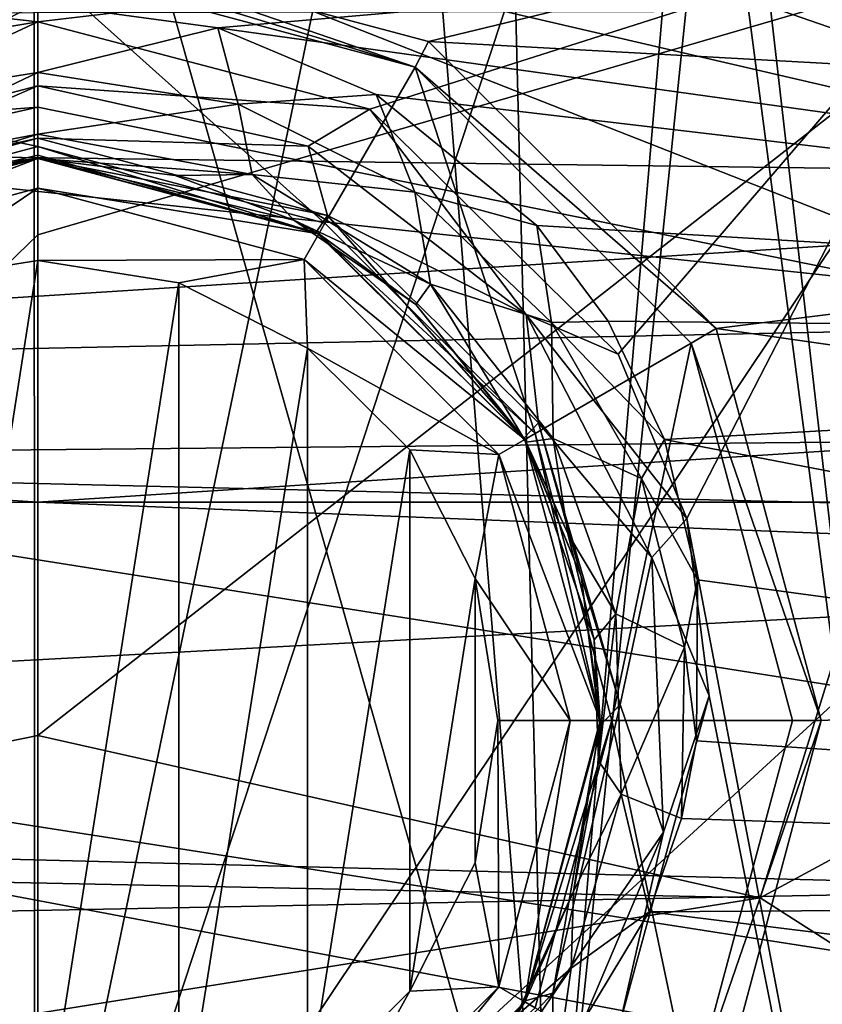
# Model space of a CAD drawing. Extents: x -252 to 252, y -10 to 987.
# Tile 571 of 656: x -110.04 to -108.08, y 919.81 to 922.21. Entities that reach past the tile are written whole.
import ezdxf

# ---------------------------------------------------------------- set-up
doc = ezdxf.new("R2010")
doc.units = 0
doc.header["$LTSCALE"] = 65.185185
for name, color, linetype in [('1760', 7, 'CONTINUOUS'), ('1763', 7, 'CONTINUOUS'), ('1764', 7, 'CONTINUOUS'), ('1781', 7, 'CONTINUOUS'), ('1782', 7, 'CONTINUOUS'), ('2641', 7, 'CONTINUOUS'), ('2642', 7, 'CONTINUOUS'), ('2645', 7, 'CONTINUOUS'), ('2646', 7, 'CONTINUOUS'), ('31', 7, 'CONTINUOUS'), ('32', 7, 'CONTINUOUS'), ('34', 7, 'CONTINUOUS'), ('3719', 7, 'CONTINUOUS'), ('3724', 7, 'CONTINUOUS'), ('3735', 7, 'CONTINUOUS'), ('3736', 7, 'CONTINUOUS'), ('3743', 7, 'CONTINUOUS'), ('3744', 7, 'CONTINUOUS'), ('3749', 7, 'CONTINUOUS'), ('3750', 7, 'CONTINUOUS'), ('3753', 7, 'CONTINUOUS'), ('3754', 7, 'CONTINUOUS'), ('3755', 7, 'CONTINUOUS'), ('3756', 7, 'CONTINUOUS'), ('38', 7, 'CONTINUOUS'), ('39', 7, 'CONTINUOUS'), ('3930', 7, 'CONTINUOUS'), ('40', 7, 'CONTINUOUS'), ('43', 7, 'CONTINUOUS'), ('430', 7, 'CONTINUOUS'), ('44', 7, 'CONTINUOUS'), ('446', 7, 'CONTINUOUS'), ('447', 7, 'CONTINUOUS'), ('449', 7, 'CONTINUOUS'), ('47', 7, 'CONTINUOUS'), ('48', 7, 'CONTINUOUS'), ('53', 7, 'CONTINUOUS')]:
    doc.layers.add(name, color=color, linetype=linetype)

msp = doc.modelspace()

# ---------------------------------------------------------------- linework, layer by layer
at = {"layer": '1760', "color": 7, "linetype": 'CONTINUOUS'}
for points in [[(-115.7176, 924.0518, -15.5), (-117.9903, 921.9935, -15.5), (-110, 923.1, -15.5), (-115.7176, 924.0518, -15.5)], [(-106.0291, 922.04, -15.5), (-104.0097, 923.851, -15.5), (-108.2314, 922.895, -15.5), (-106.0291, 922.04, -15.5)], [(-110, 923.1, -15.5), (-117.9903, 921.9935, -15.5), (-112.6208, 922.6473, -15.5), (-110, 923.1, -15.5)]]:
    msp.add_3dface(points, dxfattribs=at)
at = {"layer": '1763', "color": 7, "linetype": 'CONTINUOUS'}
for points in [[(-107.3669, 921.4648, -64.5), (-110, 922, -64.5), (-112.8964, 921.3508, -64.5), (-107.3669, 921.4648, -64.5)], [(-105.1649, 920.1292, -64.5), (-107.3669, 921.4648, -64.5), (-112.8964, 921.3508, -64.5), (-105.1649, 920.1292, -64.5)], [(-115.0627, 919.9379, -64.5), (-105.1649, 920.1292, -64.5), (-112.8964, 921.3508, -64.5), (-115.0627, 919.9379, -64.5)], [(-103.2697, 918.1594, -64.5), (-105.1649, 920.1292, -64.5), (-115.0627, 919.9379, -64.5), (-103.2697, 918.1594, -64.5)], [(-116.9199, 917.9082, -64.5), (-103.2697, 918.1594, -64.5), (-115.0627, 919.9379, -64.5), (-116.9199, 917.9082, -64.5)]]:
    msp.add_3dface(points, dxfattribs=at)
at = {"layer": '1764', "color": 7, "linetype": 'CONTINUOUS'}
msp.add_3dface([(-106.077, 921.9528, -15.6), (-108.2543, 922.7975, -15.6), (-107.4328, 922.5591, -30), (-106.077, 921.9528, -15.6)], dxfattribs=at)
at = {"layer": '1781', "color": 7, "linetype": 'CONTINUOUS'}
for points in [[(-110, 922.8663, -63.9995), (-112.949, 922.4159, -63.5), (-113.3707, 922.0852, -63.9995), (-110, 922.8663, -63.9995)], [(-110, 922.5, -64.366), (-110, 922.8663, -63.9995), (-113.3707, 922.0852, -63.9995), (-110, 922.5, -64.366)], [(-113.2139, 921.7542, -64.366), (-110, 922.5, -64.366), (-113.3707, 922.0852, -63.9995), (-113.2139, 921.7542, -64.366)], [(-110, 922, -64.5), (-110, 922.5, -64.366), (-113.2139, 921.7542, -64.366), (-110, 922, -64.5)], [(-112.8964, 921.3508, -64.5), (-110, 922, -64.5), (-113.2139, 921.7542, -64.366), (-112.8964, 921.3508, -64.5)]]:
    msp.add_3dface(points, dxfattribs=at)
at = {"layer": '1782', "color": 7, "linetype": 'CONTINUOUS'}
for points in [[(-107.3494, 922.5296, -63.5), (-110, 923, -63.5), (-106.6297, 922.0854, -63.9995), (-107.3494, 922.5296, -63.5)], [(-110, 923, -63.5), (-110, 922.8663, -63.9995), (-106.6297, 922.0854, -63.9995), (-110, 923, -63.5)], [(-110, 922.5, -64.366), (-106.7865, 921.7544, -64.366), (-110, 922.8663, -63.9995), (-110, 922.5, -64.366)], [(-110, 922.8663, -63.9995), (-106.7865, 921.7544, -64.366), (-106.6297, 922.0854, -63.9995), (-110, 922.8663, -63.9995)], [(-110, 922, -64.5), (-107.3669, 921.4648, -64.5), (-110, 922.5, -64.366), (-110, 922, -64.5)], [(-110, 922.5, -64.366), (-107.3669, 921.4648, -64.5), (-106.7865, 921.7544, -64.366), (-110, 922.5, -64.366)]]:
    msp.add_3dface(points, dxfattribs=at)
at = {"layer": '2641', "color": 7, "linetype": 'CONTINUOUS'}
for points in [[(-106.0291, 922.04, -15.5), (-108.2314, 922.895, -15.5), (-106.7011, 922.2981, -15.5293), (-106.0291, 922.04, -15.5)], [(-108.2543, 922.7975, -15.6), (-106.077, 921.9528, -15.6), (-106.7011, 922.2981, -15.5293), (-108.2543, 922.7975, -15.6)]]:
    msp.add_3dface(points, dxfattribs=at)
at = {"layer": '2642', "color": 7, "linetype": 'CONTINUOUS'}
for points in [[(-111.6058, 920.1359, -68.3), (-110, 920.4634, -68.3), (-108.2335, 920.0667, -68.3), (-111.6058, 920.1359, -68.3)], [(-112.9947, 919.3064, -68.3), (-111.6058, 920.1359, -68.3), (-108.2335, 920.0667, -68.3), (-112.9947, 919.3064, -68.3)], [(-106.8636, 919.1911, -68.3), (-112.9947, 919.3064, -68.3), (-108.2335, 920.0667, -68.3), (-106.8636, 919.1911, -68.3)]]:
    msp.add_3dface(points, dxfattribs=at)
at = {"layer": '2645', "color": 7, "linetype": 'CONTINUOUS'}
for points in [[(-110, 922.9109, -68.4), (-107.505, 922.4162, -68.4), (-110, 921.6882, -68.325), (-110, 922.9109, -68.4)], [(-107.505, 922.4162, -68.4), (-110, 920.4634, -68.3), (-110, 921.6882, -68.325), (-107.505, 922.4162, -68.4)], [(-108.2335, 920.0667, -68.3), (-110, 920.4634, -68.3), (-107.505, 922.4162, -68.4), (-108.2335, 920.0667, -68.3)], [(-108.2335, 920.0667, -68.3), (-107.505, 922.4162, -68.4), (-105.7359, 921.4163, -68.4), (-108.2335, 920.0667, -68.3)], [(-106.8636, 919.1911, -68.3), (-108.2335, 920.0667, -68.3), (-105.7359, 921.4163, -68.4), (-106.8636, 919.1911, -68.3)]]:
    msp.add_3dface(points, dxfattribs=at)
at = {"layer": '2646', "color": 7, "linetype": 'CONTINUOUS'}
for points in [[(-110, 922.9109, -68.4), (-111.6058, 920.1359, -68.3), (-112.253, 922.5088, -68.4), (-110, 922.9109, -68.4)], [(-111.6058, 920.1359, -68.3), (-110, 922.9109, -68.4), (-110, 921.6882, -68.325), (-111.6058, 920.1359, -68.3)], [(-110, 920.4634, -68.3), (-111.6058, 920.1359, -68.3), (-110, 921.6882, -68.325), (-110, 920.4634, -68.3)]]:
    msp.add_3dface(points, dxfattribs=at)
at = {"layer": '31', "color": 7, "linetype": 'CONTINUOUS'}
for points in [[(-110.0084, 918.7485, 16.2363), (-110.0091, 923.8404, 14.5623), (-114.31, 922.6879, 14.5959), (-110.0084, 918.7485, 16.2363)], [(-110.0084, 918.7485, 16.2363), (-108.3819, 923.6825, 14.5672), (-110.0091, 923.8404, 14.5623), (-110.0084, 918.7485, 16.2363)], [(-106.9714, 923.2807, 14.5793), (-108.3819, 923.6825, 14.5672), (-110.0084, 918.7485, 16.2363), (-106.9714, 923.2807, 14.5793)], [(-105.7053, 922.6965, 14.5956), (-106.9714, 923.2807, 14.5793), (-110.0084, 918.7485, 16.2363), (-105.7053, 922.6965, 14.5956)], [(-114.3079, 917.8904, 16.0751), (-110.0084, 918.7485, 16.2363), (-114.31, 922.6879, 14.5959), (-114.3079, 917.8904, 16.0751)], [(-105.7088, 917.8992, 16.0759), (-105.7053, 922.6965, 14.5956), (-110.0084, 918.7485, 16.2363), (-105.7088, 917.8992, 16.0759)]]:
    msp.add_3dface(points, dxfattribs=at)
at = {"layer": '32', "color": 7, "linetype": 'CONTINUOUS'}
msp.add_3dface([(-108.2008, 922.7816, 13.6846), (-106.8012, 922.2975, 13.5), (-106.1929, 922.0003, 13.7187), (-108.2008, 922.7816, 13.6846)], dxfattribs=at)
at = {"layer": '34', "color": 7, "linetype": 'CONTINUOUS'}
for points in [[(-112.3818, 922.4797, 13.8797), (-107.6435, 922.4873, 13.8797), (-110, 922.2091, 14.1035), (-112.3818, 922.4797, 13.8797)], [(-112.3818, 922.4797, 13.8797), (-110, 922.2091, 14.1035), (-110.5319, 922.1213, 14.1285), (-112.3818, 922.4797, 13.8797)], [(-110, 922.2091, 14.1035), (-107.6435, 922.4873, 13.8797), (-109.1878, 921.9952, 14.1648), (-110, 922.2091, 14.1035)], [(-109.1878, 921.9952, 14.1648), (-107.6435, 922.4873, 13.8797), (-108.5802, 921.3961, 14.3418), (-109.1878, 921.9952, 14.1648)], [(-108.5802, 921.3961, 14.3418), (-107.6435, 922.4873, 13.8797), (-108.4128, 920.9943, 14.4648), (-108.5802, 921.3961, 14.3418)], [(-107.6435, 922.4873, 13.8797), (-107.6332, 916.9121, 15.5503), (-108.4128, 920.9943, 14.4648), (-107.6435, 922.4873, 13.8797)], [(-108.4128, 920.9943, 14.4648), (-107.6332, 916.9121, 15.5503), (-108.3581, 920.5607, 14.6013), (-108.4128, 920.9943, 14.4648)], [(-108.3581, 920.5607, 14.6013), (-107.6332, 916.9121, 15.5503), (-108.576, 919.7618, 14.8631), (-108.3581, 920.5607, 14.6013)]]:
    msp.add_3dface(points, dxfattribs=at)
at = {"layer": '3719', "color": 7, "linetype": 'CONTINUOUS'}
for points in [[(-113.5903, 922.9461, 13.5), (-115.1485, 922.0555, 13.5), (-106.2014, 922.8477, 13.5), (-113.5903, 922.9461, 13.5)], [(-106.2014, 922.8477, 13.5), (-115.1485, 922.0555, 13.5), (-110, 922.4164, 13.5), (-106.2014, 922.8477, 13.5)], [(-106.2014, 922.8477, 13.5), (-110, 922.4164, 13.5), (-109.0444, 922.1611, 13.5), (-106.2014, 922.8477, 13.5)], [(-104.6588, 921.9193, 13.5), (-106.2014, 922.8477, 13.5), (-109.0444, 922.1611, 13.5), (-104.6588, 921.9193, 13.5)], [(-110, 922.4164, 13.5), (-115.1485, 922.0555, 13.5), (-110.9562, 922.1607, 13.5), (-110, 922.4164, 13.5)], [(-108.3411, 921.4593, 13.5), (-104.6588, 921.9193, 13.5), (-109.0444, 922.1611, 13.5), (-108.3411, 921.4593, 13.5)], [(-103.2578, 920.7307, 13.5), (-104.6588, 921.9193, 13.5), (-108.3411, 921.4593, 13.5), (-103.2578, 920.7307, 13.5)], [(-108.0836, 920.5004, 13.5), (-103.2578, 920.7307, 13.5), (-108.3411, 921.4593, 13.5), (-108.0836, 920.5004, 13.5)], [(-101.9778, 919.2845, 13.5), (-103.2578, 920.7307, 13.5), (-108.3407, 919.5413, 13.5), (-101.9778, 919.2845, 13.5)], [(-108.3407, 919.5413, 13.5), (-103.2578, 920.7307, 13.5), (-108.0836, 920.5004, 13.5), (-108.3407, 919.5413, 13.5)]]:
    msp.add_3dface(points, dxfattribs=at)
at = {"layer": '3724', "color": 7, "linetype": 'CONTINUOUS'}
for points in [[(-110, 922.2541, 9.8453), (-105.6752, 922.5323, 10.009), (-109.56, 922.1945, 9.8092), (-110, 922.2541, 9.8453)], [(-105.6752, 922.5323, 10.009), (-104.0781, 921.43, 9.3108), (-109.56, 922.1945, 9.8092), (-105.6752, 922.5323, 10.009)], [(-109.56, 922.1945, 9.8092), (-104.0781, 921.43, 9.3108), (-109.1725, 922.0314, 9.7083), (-109.56, 922.1945, 9.8092)], [(-109.1725, 922.0314, 9.7083), (-104.0781, 921.43, 9.3108), (-108.7794, 921.7112, 9.5018), (-109.1725, 922.0314, 9.7083)], [(-108.7794, 921.7112, 9.5018), (-104.0781, 921.43, 9.3108), (-108.6054, 921.4765, 9.343), (-108.7794, 921.7112, 9.5018)], [(-108.6054, 921.4765, 9.343), (-104.0781, 921.43, 9.3108), (-108.4676, 921.1876, 9.1385), (-108.6054, 921.4765, 9.343)], [(-104.0781, 921.43, 9.3108), (-102.6724, 920.0704, 8.243), (-108.4676, 921.1876, 9.1385), (-104.0781, 921.43, 9.3108)], [(-108.4676, 921.1876, 9.1385), (-102.6724, 920.0704, 8.243), (-108.3867, 920.8447, 8.8819), (-108.4676, 921.1876, 9.1385)], [(-108.3867, 920.8447, 8.8819), (-102.6724, 920.0704, 8.243), (-108.3891, 920.4502, 8.5673), (-108.3867, 920.8447, 8.8819)], [(-108.3891, 920.4502, 8.5673), (-102.6724, 920.0704, 8.243), (-108.4256, 920.2604, 8.4079), (-108.3891, 920.4502, 8.5673)], [(-108.4256, 920.2604, 8.4079), (-102.6724, 920.0704, 8.243), (-108.5046, 920.0321, 8.2089), (-108.4256, 920.2604, 8.4079)], [(-102.6724, 920.0704, 8.243), (-101.9738, 919.2243, 7.4348), (-108.5046, 920.0321, 8.2089), (-102.6724, 920.0704, 8.243)], [(-108.5046, 920.0321, 8.2089), (-101.9738, 919.2243, 7.4348), (-108.7287, 919.6605, 7.8671), (-108.5046, 920.0321, 8.2089)]]:
    msp.add_3dface(points, dxfattribs=at)
at = {"layer": '3735', "color": 7, "linetype": 'CONTINUOUS'}
for points in [[(-110, 921.875, 10.0594), (-110, 921.875, 12.9586), (-110.6875, 921.6908, 12.9586), (-110, 921.875, 10.0594)], [(-110.2857, 921.845, 10.0379), (-110, 921.875, 10.0594), (-110.6875, 921.6908, 12.9586), (-110.2857, 921.845, 10.0379)]]:
    msp.add_3dface(points, dxfattribs=at)
at = {"layer": '3736', "color": 7, "linetype": 'CONTINUOUS'}
for points in [[(-110, 921.875, 12.9586), (-110, 921.875, 10.0594), (-109.6647, 921.8335, 10.0297), (-110, 921.875, 12.9586)], [(-110, 921.875, 12.9586), (-109.3742, 921.7243, 9.9503), (-109.3125, 921.6908, 12.9586), (-110, 921.875, 12.9586)], [(-109.3742, 921.7243, 9.9503), (-110, 921.875, 12.9586), (-109.6647, 921.8335, 10.0297), (-109.3742, 921.7243, 9.9503)], [(-109.3742, 921.7243, 9.9503), (-109.0754, 921.5177, 9.7953), (-109.3125, 921.6908, 12.9586), (-109.3742, 921.7243, 9.9503)], [(-109.3125, 921.6908, 12.9586), (-109.0754, 921.5177, 9.7953), (-108.8092, 921.1875, 12.9586), (-109.3125, 921.6908, 12.9586)], [(-109.0754, 921.5177, 9.7953), (-108.8054, 921.1808, 9.528), (-108.8092, 921.1875, 12.9586), (-109.0754, 921.5177, 9.7953)], [(-108.7034, 920.9576, 9.3408), (-108.6393, 920.6977, 9.1118), (-108.8092, 921.1875, 12.9586), (-108.7034, 920.9576, 9.3408)], [(-108.8054, 921.1808, 9.528), (-108.7034, 920.9576, 9.3408), (-108.8092, 921.1875, 12.9586), (-108.8054, 921.1808, 9.528)], [(-108.8092, 921.1875, 12.9586), (-108.6393, 920.6977, 9.1118), (-108.625, 920.5, 12.9586), (-108.8092, 921.1875, 12.9586)], [(-108.6393, 920.6977, 9.1118), (-108.6285, 920.402, 8.8363), (-108.625, 920.5, 12.9586), (-108.6393, 920.6977, 9.1118)], [(-108.625, 920.5, 12.9586), (-108.6902, 920.0817, 8.5184), (-108.8092, 919.8125, 12.9586), (-108.625, 920.5, 12.9586)], [(-108.6285, 920.402, 8.8363), (-108.6902, 920.0817, 8.5184), (-108.625, 920.5, 12.9586), (-108.6285, 920.402, 8.8363)], [(-108.6902, 920.0817, 8.5184), (-108.8309, 919.7762, 8.195), (-108.8092, 919.8125, 12.9586), (-108.6902, 920.0817, 8.5184)], [(-108.8092, 919.8125, 12.9586), (-109.2601, 919.341, 7.6964), (-109.3125, 919.3092, 12.9586), (-108.8092, 919.8125, 12.9586)], [(-109.029, 919.5265, 7.9146), (-109.2601, 919.341, 7.6964), (-108.8092, 919.8125, 12.9586), (-109.029, 919.5265, 7.9146)], [(-108.8309, 919.7762, 8.195), (-109.029, 919.5265, 7.9146), (-108.8092, 919.8125, 12.9586), (-108.8309, 919.7762, 8.195)]]:
    msp.add_3dface(points, dxfattribs=at)
at = {"layer": '3743', "color": 7, "linetype": 'CONTINUOUS'}
for points in [[(-110, 922.3457, 13.4707), (-110, 921.9043, 13.0293), (-109.2979, 921.7162, 13.0293), (-110, 922.3457, 13.4707)], [(-110, 922.3457, 13.4707), (-109.2979, 921.7162, 13.0293), (-109.0772, 922.0984, 13.4707), (-110, 922.3457, 13.4707)], [(-109.2979, 921.7162, 13.0293), (-108.7839, 921.2022, 13.0293), (-109.0772, 922.0984, 13.4707), (-109.2979, 921.7162, 13.0293)], [(-109.0772, 922.0984, 13.4707), (-108.7839, 921.2022, 13.0293), (-108.4016, 921.4229, 13.4707), (-109.0772, 922.0984, 13.4707)], [(-108.7839, 921.2022, 13.0293), (-108.5957, 920.5, 13.0293), (-108.4016, 921.4229, 13.4707), (-108.7839, 921.2022, 13.0293)], [(-108.4016, 921.4229, 13.4707), (-108.5957, 920.5, 13.0293), (-108.1543, 920.5, 13.4707), (-108.4016, 921.4229, 13.4707)], [(-108.5957, 920.5, 13.0293), (-108.7839, 919.7978, 13.0293), (-108.4016, 919.5772, 13.4707), (-108.5957, 920.5, 13.0293)], [(-108.1543, 920.5, 13.4707), (-108.5957, 920.5, 13.0293), (-108.4016, 919.5772, 13.4707), (-108.1543, 920.5, 13.4707)]]:
    msp.add_3dface(points, dxfattribs=at)
at = {"layer": '3744', "color": 7, "linetype": 'CONTINUOUS'}
for points in [[(-110.9229, 922.0984, 13.4707), (-110, 921.9043, 13.0293), (-110, 922.3457, 13.4707), (-110.9229, 922.0984, 13.4707)], [(-110.7021, 921.7162, 13.0293), (-110, 921.9043, 13.0293), (-110.9229, 922.0984, 13.4707), (-110.7021, 921.7162, 13.0293)]]:
    msp.add_3dface(points, dxfattribs=at)
at = {"layer": '3749', "color": 7, "linetype": 'CONTINUOUS'}
for points in [[(-110.3377, 922.2192, 9.8242), (-110, 922.2541, 9.8453), (-110.4906, 922.0077, 9.7591), (-110.3377, 922.2192, 9.8242)], [(-110, 922.2541, 9.8453), (-110, 922.0847, 9.8126), (-110.4906, 922.0077, 9.7591), (-110, 922.2541, 9.8453)], [(-110.4906, 922.0077, 9.7591), (-110, 922.0847, 9.8126), (-110.5249, 921.8355, 9.8235), (-110.4906, 922.0077, 9.7591)], [(-110, 922.0847, 9.8126), (-110, 921.9344, 9.8976), (-110.5249, 921.8355, 9.8235), (-110, 922.0847, 9.8126)], [(-110, 921.9344, 9.8976), (-110.2857, 921.845, 10.0379), (-110.5249, 921.8355, 9.8235), (-110, 921.9344, 9.8976)], [(-110, 921.875, 10.0594), (-110.2857, 921.845, 10.0379), (-110, 921.9344, 9.8976), (-110, 921.875, 10.0594)]]:
    msp.add_3dface(points, dxfattribs=at)
at = {"layer": '3750', "color": 7, "linetype": 'CONTINUOUS'}
for points in [[(-110, 922.2541, 9.8453), (-109.56, 922.1945, 9.8092), (-110, 922.0847, 9.8126), (-110, 922.2541, 9.8453)], [(-109.56, 922.1945, 9.8092), (-109.5102, 922.0079, 9.7593), (-110, 922.0847, 9.8126), (-109.56, 922.1945, 9.8092)], [(-109.56, 922.1945, 9.8092), (-109.1725, 922.0314, 9.7083), (-109.5102, 922.0079, 9.7593), (-109.56, 922.1945, 9.8092)], [(-110, 922.0847, 9.8126), (-109.5102, 922.0079, 9.7593), (-110, 921.9344, 9.8976), (-110, 922.0847, 9.8126)], [(-109.1725, 922.0314, 9.7083), (-109.0783, 921.7924, 9.6071), (-109.5102, 922.0079, 9.7593), (-109.1725, 922.0314, 9.7083)], [(-109.1725, 922.0314, 9.7083), (-108.7794, 921.7112, 9.5018), (-109.0783, 921.7924, 9.6071), (-109.1725, 922.0314, 9.7083)], [(-110, 921.9344, 9.8976), (-109.5102, 922.0079, 9.7593), (-109.4759, 921.8358, 9.8238), (-110, 921.9344, 9.8976)], [(-109.5102, 922.0079, 9.7593), (-109.0783, 921.7924, 9.6071), (-109.4759, 921.8358, 9.8238), (-109.5102, 922.0079, 9.7593)], [(-110, 921.875, 10.0594), (-110, 921.9344, 9.8976), (-109.4759, 921.8358, 9.8238), (-110, 921.875, 10.0594)], [(-109.6647, 921.8335, 10.0297), (-110, 921.875, 10.0594), (-109.4759, 921.8358, 9.8238), (-109.6647, 921.8335, 10.0297)], [(-109.3742, 921.7243, 9.9503), (-109.6647, 921.8335, 10.0297), (-109.4759, 921.8358, 9.8238), (-109.3742, 921.7243, 9.9503)], [(-109.4759, 921.8358, 9.8238), (-109.0783, 921.7924, 9.6071), (-109.0395, 921.5675, 9.6175), (-109.4759, 921.8358, 9.8238)], [(-109.3742, 921.7243, 9.9503), (-109.4759, 921.8358, 9.8238), (-109.0395, 921.5675, 9.6175), (-109.3742, 921.7243, 9.9503)], [(-109.0783, 921.7924, 9.6071), (-108.7437, 921.4737, 9.3752), (-109.0395, 921.5675, 9.6175), (-109.0783, 921.7924, 9.6071)], [(-108.7794, 921.7112, 9.5018), (-108.7437, 921.4737, 9.3752), (-109.0783, 921.7924, 9.6071), (-108.7794, 921.7112, 9.5018)], [(-109.0754, 921.5177, 9.7953), (-109.3742, 921.7243, 9.9503), (-109.0395, 921.5675, 9.6175), (-109.0754, 921.5177, 9.7953)], [(-108.7794, 921.7112, 9.5018), (-108.6054, 921.4765, 9.343), (-108.7437, 921.4737, 9.3752), (-108.7794, 921.7112, 9.5018)], [(-108.8054, 921.1808, 9.528), (-109.0754, 921.5177, 9.7953), (-109.0395, 921.5675, 9.6175), (-108.8054, 921.1808, 9.528)], [(-109.0395, 921.5675, 9.6175), (-108.7437, 921.4737, 9.3752), (-108.7395, 921.1901, 9.3132), (-109.0395, 921.5675, 9.6175)], [(-108.8054, 921.1808, 9.528), (-109.0395, 921.5675, 9.6175), (-108.7395, 921.1901, 9.3132), (-108.8054, 921.1808, 9.528)], [(-108.6054, 921.4765, 9.343), (-108.4676, 921.1876, 9.1385), (-108.7437, 921.4737, 9.3752), (-108.6054, 921.4765, 9.343)], [(-108.7437, 921.4737, 9.3752), (-108.5232, 921.092, 9.0855), (-108.7395, 921.1901, 9.3132), (-108.7437, 921.4737, 9.3752)], [(-108.4676, 921.1876, 9.1385), (-108.5232, 921.092, 9.0855), (-108.7437, 921.4737, 9.3752), (-108.4676, 921.1876, 9.1385)], [(-108.7034, 920.9576, 9.3408), (-108.8054, 921.1808, 9.528), (-108.7395, 921.1901, 9.3132), (-108.7034, 920.9576, 9.3408)], [(-108.7395, 921.1901, 9.3132), (-108.5232, 921.092, 9.0855), (-108.5861, 920.7609, 8.9459), (-108.7395, 921.1901, 9.3132)], [(-108.7034, 920.9576, 9.3408), (-108.7395, 921.1901, 9.3132), (-108.5861, 920.7609, 8.9459), (-108.7034, 920.9576, 9.3408)], [(-108.4676, 921.1876, 9.1385), (-108.3867, 920.8447, 8.8819), (-108.5232, 921.092, 9.0855), (-108.4676, 921.1876, 9.1385)], [(-108.5232, 921.092, 9.0855), (-108.4181, 920.68, 8.7579), (-108.5861, 920.7609, 8.9459), (-108.5232, 921.092, 9.0855)], [(-108.3867, 920.8447, 8.8819), (-108.4181, 920.68, 8.7579), (-108.5232, 921.092, 9.0855), (-108.3867, 920.8447, 8.8819)], [(-108.6393, 920.6977, 9.1118), (-108.7034, 920.9576, 9.3408), (-108.5861, 920.7609, 8.9459), (-108.6393, 920.6977, 9.1118)], [(-108.3867, 920.8447, 8.8819), (-108.3891, 920.4502, 8.5673), (-108.4181, 920.68, 8.7579), (-108.3867, 920.8447, 8.8819)], [(-108.6285, 920.402, 8.8363), (-108.6393, 920.6977, 9.1118), (-108.5861, 920.7609, 8.9459), (-108.6285, 920.402, 8.8363)], [(-108.6285, 920.402, 8.8363), (-108.5861, 920.7609, 8.9459), (-108.5732, 920.3201, 8.5442), (-108.6285, 920.402, 8.8363)], [(-108.5861, 920.7609, 8.9459), (-108.4181, 920.68, 8.7579), (-108.5732, 920.3201, 8.5442), (-108.5861, 920.7609, 8.9459)], [(-108.4181, 920.68, 8.7579), (-108.4256, 920.2604, 8.4079), (-108.5732, 920.3201, 8.5442), (-108.4181, 920.68, 8.7579)], [(-108.3891, 920.4502, 8.5673), (-108.4256, 920.2604, 8.4079), (-108.4181, 920.68, 8.7579), (-108.3891, 920.4502, 8.5673)], [(-108.6902, 920.0817, 8.5184), (-108.6285, 920.402, 8.8363), (-108.5732, 920.3201, 8.5442), (-108.6902, 920.0817, 8.5184)], [(-108.6902, 920.0817, 8.5184), (-108.5732, 920.3201, 8.5442), (-108.6959, 919.8943, 8.1321), (-108.6902, 920.0817, 8.5184)], [(-108.5732, 920.3201, 8.5442), (-108.5046, 920.0321, 8.2089), (-108.6959, 919.8943, 8.1321), (-108.5732, 920.3201, 8.5442)], [(-108.4256, 920.2604, 8.4079), (-108.5046, 920.0321, 8.2089), (-108.5732, 920.3201, 8.5442), (-108.4256, 920.2604, 8.4079)], [(-108.8309, 919.7762, 8.195), (-108.6902, 920.0817, 8.5184), (-108.6959, 919.8943, 8.1321), (-108.8309, 919.7762, 8.195)], [(-108.5046, 920.0321, 8.2089), (-108.7287, 919.6605, 7.8671), (-108.6959, 919.8943, 8.1321), (-108.5046, 920.0321, 8.2089)], [(-108.8309, 919.7762, 8.195), (-108.6959, 919.8943, 8.1321), (-108.9611, 919.5069, 7.7374), (-108.8309, 919.7762, 8.195)], [(-108.6959, 919.8943, 8.1321), (-108.7287, 919.6605, 7.8671), (-108.9611, 919.5069, 7.7374), (-108.6959, 919.8943, 8.1321)]]:
    msp.add_3dface(points, dxfattribs=at)
at = {"layer": '3753', "color": 7, "linetype": 'CONTINUOUS'}
for points in [[(-110, 921.9043, 13.0293), (-110.7021, 921.7162, 13.0293), (-110, 921.8826, 12.9968), (-110, 921.9043, 13.0293)], [(-110.7021, 921.7162, 13.0293), (-110, 921.875, 12.9586), (-110, 921.8826, 12.9968), (-110.7021, 921.7162, 13.0293)], [(-110.6875, 921.6908, 12.9586), (-110, 921.875, 12.9586), (-110.7021, 921.7162, 13.0293), (-110.6875, 921.6908, 12.9586)]]:
    msp.add_3dface(points, dxfattribs=at)
at = {"layer": '3754', "color": 7, "linetype": 'CONTINUOUS'}
for points in [[(-110, 921.9043, 13.0293), (-109.3125, 921.6908, 12.9586), (-109.2979, 921.7162, 13.0293), (-110, 921.9043, 13.0293)], [(-109.3125, 921.6908, 12.9586), (-110, 921.9043, 13.0293), (-110, 921.8826, 12.9968), (-109.3125, 921.6908, 12.9586)], [(-110, 921.875, 12.9586), (-109.3125, 921.6908, 12.9586), (-110, 921.8826, 12.9968), (-110, 921.875, 12.9586)], [(-109.3125, 921.6908, 12.9586), (-108.7839, 921.2022, 13.0293), (-109.2979, 921.7162, 13.0293), (-109.3125, 921.6908, 12.9586)], [(-109.3125, 921.6908, 12.9586), (-108.8092, 921.1875, 12.9586), (-108.7839, 921.2022, 13.0293), (-109.3125, 921.6908, 12.9586)], [(-108.8092, 921.1875, 12.9586), (-108.625, 920.5, 12.9586), (-108.7839, 921.2022, 13.0293), (-108.8092, 921.1875, 12.9586)], [(-108.625, 920.5, 12.9586), (-108.5957, 920.5, 13.0293), (-108.7839, 921.2022, 13.0293), (-108.625, 920.5, 12.9586)], [(-108.625, 920.5, 12.9586), (-108.8092, 919.8125, 12.9586), (-108.5957, 920.5, 13.0293), (-108.625, 920.5, 12.9586)], [(-108.8092, 919.8125, 12.9586), (-108.7839, 919.7978, 13.0293), (-108.5957, 920.5, 13.0293), (-108.8092, 919.8125, 12.9586)], [(-108.8092, 919.8125, 12.9586), (-109.3125, 919.3092, 12.9586), (-108.7839, 919.7978, 13.0293), (-108.8092, 919.8125, 12.9586)]]:
    msp.add_3dface(points, dxfattribs=at)
at = {"layer": '3755', "color": 7, "linetype": 'CONTINUOUS'}
for points in [[(-110, 922.4164, 13.5), (-110.9562, 922.1607, 13.5), (-110, 922.3782, 13.4924), (-110, 922.4164, 13.5)], [(-110.9562, 922.1607, 13.5), (-110, 922.3457, 13.4707), (-110, 922.3782, 13.4924), (-110.9562, 922.1607, 13.5)], [(-110.9562, 922.1607, 13.5), (-110.9229, 922.0984, 13.4707), (-110, 922.3457, 13.4707), (-110.9562, 922.1607, 13.5)]]:
    msp.add_3dface(points, dxfattribs=at)
at = {"layer": '3756', "color": 7, "linetype": 'CONTINUOUS'}
for points in [[(-109.0772, 922.0984, 13.4707), (-110, 922.4164, 13.5), (-110, 922.3782, 13.4924), (-109.0772, 922.0984, 13.4707)], [(-109.0444, 922.1611, 13.5), (-110, 922.4164, 13.5), (-109.0772, 922.0984, 13.4707), (-109.0444, 922.1611, 13.5)], [(-110, 922.3457, 13.4707), (-109.0772, 922.0984, 13.4707), (-110, 922.3782, 13.4924), (-110, 922.3457, 13.4707)], [(-108.3411, 921.4593, 13.5), (-109.0444, 922.1611, 13.5), (-109.0772, 922.0984, 13.4707), (-108.3411, 921.4593, 13.5)], [(-108.3411, 921.4593, 13.5), (-109.0772, 922.0984, 13.4707), (-108.4016, 921.4229, 13.4707), (-108.3411, 921.4593, 13.5)], [(-108.0836, 920.5004, 13.5), (-108.3411, 921.4593, 13.5), (-108.4016, 921.4229, 13.4707), (-108.0836, 920.5004, 13.5)], [(-108.0836, 920.5004, 13.5), (-108.4016, 921.4229, 13.4707), (-108.1543, 920.5, 13.4707), (-108.0836, 920.5004, 13.5)], [(-108.3407, 919.5413, 13.5), (-108.0836, 920.5004, 13.5), (-108.4016, 919.5772, 13.4707), (-108.3407, 919.5413, 13.5)], [(-108.0836, 920.5004, 13.5), (-108.1543, 920.5, 13.4707), (-108.4016, 919.5772, 13.4707), (-108.0836, 920.5004, 13.5)]]:
    msp.add_3dface(points, dxfattribs=at)
at = {"layer": '38', "color": 7, "linetype": 'CONTINUOUS'}
for points in [[(-110.3448, 921.5707, 9.5), (-110, 921.625, 9.5), (-110.3448, 919.4293, 9.5), (-110.3448, 921.5707, 9.5)], [(-110.3448, 919.4293, 9.5), (-110, 921.625, 9.5), (-110, 919.375, 9.5), (-110.3448, 919.4293, 9.5)], [(-110, 919.375, 9.5), (-110, 921.625, 9.5), (-109.6552, 921.5707, 9.5), (-110, 919.375, 9.5)], [(-109.6552, 919.4293, 9.5), (-110, 919.375, 9.5), (-109.6552, 921.5707, 9.5), (-109.6552, 919.4293, 9.5)], [(-109.3403, 921.4111, 9.5), (-109.6552, 919.4293, 9.5), (-109.6552, 921.5707, 9.5), (-109.3403, 921.4111, 9.5)], [(-109.3403, 919.5889, 9.5), (-109.6552, 919.4293, 9.5), (-109.3403, 921.4111, 9.5), (-109.3403, 919.5889, 9.5)], [(-109.0906, 921.162, 9.5), (-109.3403, 919.5889, 9.5), (-109.3403, 921.4111, 9.5), (-109.0906, 921.162, 9.5)], [(-109.0906, 919.838, 9.5), (-109.3403, 919.5889, 9.5), (-109.0906, 921.162, 9.5), (-109.0906, 919.838, 9.5)], [(-108.9302, 920.8479, 9.5), (-109.0906, 919.838, 9.5), (-109.0906, 921.162, 9.5), (-108.9302, 920.8479, 9.5)], [(-108.9302, 920.1521, 9.5), (-109.0906, 919.838, 9.5), (-108.9302, 920.8479, 9.5), (-108.9302, 920.1521, 9.5)], [(-108.875, 920.5, 9.5), (-108.9302, 920.1521, 9.5), (-108.9302, 920.8479, 9.5), (-108.875, 920.5, 9.5)]]:
    msp.add_3dface(points, dxfattribs=at)
at = {"layer": '39', "color": 7, "linetype": 'CONTINUOUS'}
for points in [[(-109.3125, 921.6908, 9.75), (-110, 921.875, 9.75), (-109.3197, 921.6949, 13.9291), (-109.3125, 921.6908, 9.75)], [(-109.3197, 921.6949, 13.9291), (-110, 921.875, 9.75), (-110, 921.875, 13.868), (-109.3197, 921.6949, 13.9291)], [(-108.8111, 921.1908, 14.1054), (-109.3125, 921.6908, 9.75), (-109.3197, 921.6949, 13.9291), (-108.8111, 921.1908, 14.1054)], [(-108.8092, 921.1875, 9.75), (-109.3125, 921.6908, 9.75), (-108.8111, 921.1908, 14.1054), (-108.8092, 921.1875, 9.75)], [(-108.671, 920.8525, 14.2278), (-108.8092, 921.1875, 9.75), (-108.8111, 921.1908, 14.1054), (-108.671, 920.8525, 14.2278)], [(-108.625, 920.5, 9.75), (-108.8092, 921.1875, 9.75), (-108.671, 920.8525, 14.2278), (-108.625, 920.5, 9.75)], [(-108.6251, 920.4875, 14.3636), (-108.625, 920.5, 9.75), (-108.671, 920.8525, 14.2278), (-108.6251, 920.4875, 14.3636)], [(-108.8092, 919.8125, 9.75), (-108.625, 920.5, 9.75), (-108.808, 919.8146, 14.6241), (-108.8092, 919.8125, 9.75)], [(-108.808, 919.8146, 14.6241), (-108.625, 920.5, 9.75), (-108.6251, 920.4875, 14.3636), (-108.808, 919.8146, 14.6241)], [(-109.3125, 919.3092, 9.75), (-108.8092, 919.8125, 9.75), (-109.1749, 919.4001, 14.7912), (-109.3125, 919.3092, 9.75)], [(-109.1749, 919.4001, 14.7912), (-108.8092, 919.8125, 9.75), (-108.808, 919.8146, 14.6241), (-109.1749, 919.4001, 14.7912)]]:
    msp.add_3dface(points, dxfattribs=at)
at = {"layer": '3930', "color": 7, "linetype": 'CONTINUOUS'}
for points in [[(-110, 927.5, 11), (-210, 919.7218, 7.7782), (-110, 921.0344, 8.8992), (-110, 927.5, 11)], [(-210, 927.5, -11), (-110, 927.5, -11), (-110, 921.0344, -8.8992), (-210, 927.5, -11)], [(-210, 919.7218, -7.7782), (-210, 927.5, -11), (-110, 921.0344, -8.8992), (-210, 919.7218, -7.7782)], [(-210, 927.5, 11), (-210, 919.7218, 7.7782), (-110, 927.5, 11), (-210, 927.5, 11)], [(-9.9, 927.5, 11), (-110, 927.5, 11), (-110, 921.0344, 8.8992), (-9.9, 927.5, 11)], [(-110, 921.0344, -8.8992), (-110, 927.5, -11), (-9.9, 921.0344, -8.8992), (-110, 921.0344, -8.8992)], [(-110, 927.5, -11), (-9.9, 927.5, -11), (-9.9, 921.0344, -8.8992), (-110, 927.5, -11)], [(-9.9, 927.5, 11), (-110, 921.0344, 8.8992), (-9.9, 921.0344, 8.8992), (-9.9, 927.5, 11)], [(-110, 921.0344, 8.8992), (-210, 919.7218, 7.7782), (-110, 917.0384, 3.3992), (-110, 921.0344, 8.8992)], [(-110, 917.0384, -3.3992), (-210, 919.7218, -7.7782), (-110, 921.0344, -8.8992), (-110, 917.0384, -3.3992)], [(-110, 921.0344, 8.8992), (-110, 917.0384, 3.3992), (-9.9, 921.0344, 8.8992), (-110, 921.0344, 8.8992)], [(-110, 917.0384, 3.3992), (-9.9, 917.0384, 3.3992), (-9.9, 921.0344, 8.8992), (-110, 917.0384, 3.3992)], [(-110, 917.0384, -3.3992), (-110, 921.0344, -8.8992), (-9.9, 917.0384, -3.3992), (-110, 917.0384, -3.3992)], [(-110, 921.0344, -8.8992), (-9.9, 921.0344, -8.8992), (-9.9, 917.0384, -3.3992), (-110, 921.0344, -8.8992)]]:
    msp.add_3dface(points, dxfattribs=at)
at = {"layer": '40', "color": 7, "linetype": 'CONTINUOUS'}
for points in [[(-110, 921.875, 13.868), (-110, 921.875, 9.75), (-110.6875, 921.6908, 9.75), (-110, 921.875, 13.868)], [(-110, 921.875, 13.868), (-110.6875, 921.6908, 9.75), (-110.4454, 921.8009, 13.893), (-110, 921.875, 13.868)]]:
    msp.add_3dface(points, dxfattribs=at)
at = {"layer": '43', "color": 7, "linetype": 'CONTINUOUS'}
for points in [[(-110, 922.2091, 14.1035), (-110, 922.0524, 14.1073), (-110.7613, 921.8533, 14.1699), (-110, 922.2091, 14.1035)], [(-110.5319, 922.1213, 14.1285), (-110, 922.2091, 14.1035), (-110.7613, 921.8533, 14.1699), (-110.5319, 922.1213, 14.1285)], [(-110.7613, 921.8533, 14.1699), (-110, 922.0524, 14.1073), (-110.614, 921.7851, 14.0638), (-110.7613, 921.8533, 14.1699)], [(-110, 922.0524, 14.1073), (-110, 921.9241, 14.0168), (-110.614, 921.7851, 14.0638), (-110, 922.0524, 14.1073)], [(-110, 921.9241, 14.0168), (-110.4454, 921.8009, 13.893), (-110.614, 921.7851, 14.0638), (-110, 921.9241, 14.0168)], [(-110, 921.875, 13.868), (-110.4454, 921.8009, 13.893), (-110, 921.9241, 14.0168), (-110, 921.875, 13.868)]]:
    msp.add_3dface(points, dxfattribs=at)
at = {"layer": '430', "color": 7, "linetype": 'CONTINUOUS'}
for points in [[(-105.9647, 922.2379, -58), (-104.546, 921.2144, -58), (-114.0561, 922.2251, -58), (-105.9647, 922.2379, -58)], [(-114.0561, 922.2251, -58), (-104.546, 921.2144, -58), (-115.5736, 921.1096, -58), (-114.0561, 922.2251, -58)], [(-104.546, 921.2144, -58), (-102.5791, 919.0842, -58), (-115.5736, 921.1096, -58), (-104.546, 921.2144, -58)], [(-104.9, 919.1, -58), (-115.1, 919.1, -58), (-115.5736, 921.1096, -58), (-104.9, 919.1, -58)], [(-102.5791, 919.0842, -58), (-104.9, 919.1, -58), (-115.5736, 921.1096, -58), (-102.5791, 919.0842, -58)]]:
    msp.add_3dface(points, dxfattribs=at)
at = {"layer": '44', "color": 7, "linetype": 'CONTINUOUS'}
for points in [[(-110, 922.2091, 14.1035), (-109.1878, 921.9952, 14.1648), (-110, 922.0524, 14.1073), (-110, 922.2091, 14.1035)], [(-110, 922.0524, 14.1073), (-109.1878, 921.9952, 14.1648), (-109.3386, 921.9048, 14.1537), (-110, 922.0524, 14.1073)], [(-110, 922.0524, 14.1073), (-109.3386, 921.9048, 14.1537), (-110, 921.9241, 14.0168), (-110, 922.0524, 14.1073)], [(-109.3386, 921.9048, 14.1537), (-109.1878, 921.9952, 14.1648), (-108.8058, 921.4934, 14.2847), (-109.3386, 921.9048, 14.1537)], [(-109.1878, 921.9952, 14.1648), (-108.5802, 921.3961, 14.3418), (-108.8058, 921.4934, 14.2847), (-109.1878, 921.9952, 14.1648)], [(-110, 921.9241, 14.0168), (-109.3386, 921.9048, 14.1537), (-109.2919, 921.7357, 14.0806), (-110, 921.9241, 14.0168)], [(-110, 921.875, 13.868), (-110, 921.9241, 14.0168), (-109.2919, 921.7357, 14.0806), (-110, 921.875, 13.868)], [(-109.3386, 921.9048, 14.1537), (-108.8058, 921.4934, 14.2847), (-109.2919, 921.7357, 14.0806), (-109.3386, 921.9048, 14.1537)], [(-109.3197, 921.6949, 13.9291), (-110, 921.875, 13.868), (-109.2919, 921.7357, 14.0806), (-109.3197, 921.6949, 13.9291)], [(-108.8111, 921.1908, 14.1054), (-109.3197, 921.6949, 13.9291), (-109.2919, 921.7357, 14.0806), (-108.8111, 921.1908, 14.1054)], [(-109.2919, 921.7357, 14.0806), (-108.8058, 921.4934, 14.2847), (-108.7755, 921.228, 14.2562), (-109.2919, 921.7357, 14.0806)], [(-108.8111, 921.1908, 14.1054), (-109.2919, 921.7357, 14.0806), (-108.7755, 921.228, 14.2562), (-108.8111, 921.1908, 14.1054)], [(-108.8058, 921.4934, 14.2847), (-108.4982, 920.8993, 14.4783), (-108.7755, 921.228, 14.2562), (-108.8058, 921.4934, 14.2847)], [(-108.5802, 921.3961, 14.3418), (-108.4128, 920.9943, 14.4648), (-108.8058, 921.4934, 14.2847), (-108.5802, 921.3961, 14.3418)], [(-108.8058, 921.4934, 14.2847), (-108.4128, 920.9943, 14.4648), (-108.4982, 920.8993, 14.4783), (-108.8058, 921.4934, 14.2847)], [(-108.671, 920.8525, 14.2278), (-108.8111, 921.1908, 14.1054), (-108.7755, 921.228, 14.2562), (-108.671, 920.8525, 14.2278)], [(-108.7755, 921.228, 14.2562), (-108.4982, 920.8993, 14.4783), (-108.5757, 920.5391, 14.5028), (-108.7755, 921.228, 14.2562)], [(-108.671, 920.8525, 14.2278), (-108.7755, 921.228, 14.2562), (-108.5757, 920.5391, 14.5028), (-108.671, 920.8525, 14.2278)], [(-108.4128, 920.9943, 14.4648), (-108.3581, 920.5607, 14.6013), (-108.4982, 920.8993, 14.4783), (-108.4128, 920.9943, 14.4648)], [(-108.4982, 920.8993, 14.4783), (-108.47, 920.2273, 14.7029), (-108.5757, 920.5391, 14.5028), (-108.4982, 920.8993, 14.4783)], [(-108.4982, 920.8993, 14.4783), (-108.3581, 920.5607, 14.6013), (-108.47, 920.2273, 14.7029), (-108.4982, 920.8993, 14.4783)], [(-108.6251, 920.4875, 14.3636), (-108.671, 920.8525, 14.2278), (-108.5757, 920.5391, 14.5028), (-108.6251, 920.4875, 14.3636)], [(-108.3581, 920.5607, 14.6013), (-108.576, 919.7618, 14.8631), (-108.47, 920.2273, 14.7029), (-108.3581, 920.5607, 14.6013)], [(-108.5757, 920.5391, 14.5028), (-108.47, 920.2273, 14.7029), (-108.7407, 919.8338, 14.7641), (-108.5757, 920.5391, 14.5028)], [(-108.6251, 920.4875, 14.3636), (-108.5757, 920.5391, 14.5028), (-108.7407, 919.8338, 14.7641), (-108.6251, 920.4875, 14.3636)], [(-108.808, 919.8146, 14.6241), (-108.6251, 920.4875, 14.3636), (-108.7407, 919.8338, 14.7641), (-108.808, 919.8146, 14.6241)], [(-108.47, 920.2273, 14.7029), (-108.7387, 919.5929, 14.9196), (-108.7407, 919.8338, 14.7641), (-108.47, 920.2273, 14.7029)], [(-108.47, 920.2273, 14.7029), (-108.576, 919.7618, 14.8631), (-108.7387, 919.5929, 14.9196), (-108.47, 920.2273, 14.7029)], [(-108.7407, 919.8338, 14.7641), (-108.7387, 919.5929, 14.9196), (-109.253, 919.2873, 14.9719), (-108.7407, 919.8338, 14.7641)], [(-108.808, 919.8146, 14.6241), (-108.7407, 919.8338, 14.7641), (-109.253, 919.2873, 14.9719), (-108.808, 919.8146, 14.6241)], [(-109.1749, 919.4001, 14.7912), (-108.808, 919.8146, 14.6241), (-109.253, 919.2873, 14.9719), (-109.1749, 919.4001, 14.7912)]]:
    msp.add_3dface(points, dxfattribs=at)
at = {"layer": '446', "color": 7, "linetype": 'CONTINUOUS'}
for points in [[(-110, 923.4, -51), (-108.7505, 919, -50.6653), (-108.8576, 923.3023, -50.7237), (-110, 923.4, -51)], [(-110, 919, -51), (-108.7505, 919, -50.6653), (-110, 923.4, -51), (-110, 919, -51)], [(-109.0988, 923.3395, -46.1681), (-110, 919, -46), (-110, 923.4, -46), (-109.0988, 923.3395, -46.1681)], [(-108.7505, 919, -46.3347), (-110, 919, -46), (-109.0988, 923.3395, -46.1681), (-108.7505, 919, -46.3347)], [(-108.3887, 923.2051, -46.5885), (-108.7505, 919, -46.3347), (-109.0988, 923.3395, -46.1681), (-108.3887, 923.2051, -46.5885)], [(-108.8576, 923.3023, -50.7237), (-108.7505, 919, -50.6653), (-108.3163, 923.1874, -50.348), (-108.8576, 923.3023, -50.7237)], [(-107.8353, 919, -47.2497), (-108.7505, 919, -46.3347), (-108.3887, 923.2051, -46.5885), (-107.8353, 919, -47.2497)], [(-107.7328, 923.012, -47.4466), (-107.8353, 919, -47.2497), (-108.3887, 923.2051, -46.5885), (-107.7328, 923.012, -47.4466)], [(-108.7505, 919, -50.6653), (-107.8353, 919, -49.7503), (-108.3163, 923.1874, -50.348), (-108.7505, 919, -50.6653)], [(-108.3163, 923.1874, -50.348), (-107.8353, 919, -49.7503), (-107.899, 923.0676, -49.8549), (-108.3163, 923.1874, -50.348)]]:
    msp.add_3dface(points, dxfattribs=at)
at = {"layer": '447', "color": 7, "linetype": 'CONTINUOUS'}
for points in [[(-110, 923.4, -46), (-111.2495, 919, -46.3347), (-111.1255, 923.3051, -46.2677), (-110, 923.4, -46)], [(-110, 923.4, -46), (-110, 919, -46), (-111.2495, 919, -46.3347), (-110, 923.4, -46)], [(-110, 919, -51), (-110, 923.4, -51), (-110.9107, 923.3382, -50.8282), (-110, 919, -51)], [(-111.2495, 919, -50.6653), (-110, 919, -51), (-110.9107, 923.3382, -50.8282), (-111.2495, 919, -50.6653)]]:
    msp.add_3dface(points, dxfattribs=at)
at = {"layer": '449', "color": 7, "linetype": 'CONTINUOUS'}
for points in [[(-107.8371, 922.9292, -10.5026), (-114.2353, 921.9324, -9.8177), (-105.5956, 921.8188, -9.7356), (-107.8371, 922.9292, -10.5026)], [(-112.218, 922.9116, -10.4911), (-114.2353, 921.9324, -9.8177), (-107.8371, 922.9292, -10.5026), (-112.218, 922.9116, -10.4911)], [(-114.2353, 921.9324, -9.8177), (-115.207, 921.2059, -9.2763), (-105.5956, 921.8188, -9.7356), (-114.2353, 921.9324, -9.8177)], [(-105.5956, 921.8188, -9.7356), (-115.207, 921.2059, -9.2763), (-104.4962, 920.9462, -9.0736), (-105.5956, 921.8188, -9.7356)], [(-115.207, 921.2059, -9.2763), (-116.1461, 920.3168, -8.5608), (-104.4962, 920.9462, -9.0736), (-115.207, 921.2059, -9.2763)], [(-104.4962, 920.9462, -9.0736), (-116.1461, 920.3168, -8.5608), (-103.5591, 919.9944, -8.2858), (-104.4962, 920.9462, -9.0736)], [(-116.1461, 920.3168, -8.5608), (-117.0187, 919.2938, -7.6576), (-103.5591, 919.9944, -8.2858), (-116.1461, 920.3168, -8.5608)], [(-103.5591, 919.9944, -8.2858), (-117.0187, 919.2938, -7.6576), (-102.8242, 919.0861, -7.4629), (-103.5591, 919.9944, -8.2858)]]:
    msp.add_3dface(points, dxfattribs=at)
at = {"layer": '47', "color": 7, "linetype": 'CONTINUOUS'}
for points in [[(-110.6875, 921.6908, 9.75), (-110, 921.875, 9.75), (-110.6509, 921.6274, 9.5732), (-110.6875, 921.6908, 9.75)], [(-110, 921.875, 9.75), (-110, 921.8018, 9.5732), (-110.6509, 921.6274, 9.5732), (-110, 921.875, 9.75)], [(-110, 921.8018, 9.5732), (-110.3448, 921.5707, 9.5), (-110.6509, 921.6274, 9.5732), (-110, 921.8018, 9.5732)], [(-110, 921.625, 9.5), (-110.3448, 921.5707, 9.5), (-110, 921.8018, 9.5732), (-110, 921.625, 9.5)]]:
    msp.add_3dface(points, dxfattribs=at)
at = {"layer": '48', "color": 7, "linetype": 'CONTINUOUS'}
for points in [[(-110, 921.875, 9.75), (-109.3125, 921.6908, 9.75), (-110, 921.8018, 9.5732), (-110, 921.875, 9.75)], [(-109.3491, 921.6274, 9.5732), (-110, 921.625, 9.5), (-110, 921.8018, 9.5732), (-109.3491, 921.6274, 9.5732)], [(-109.3125, 921.6908, 9.75), (-109.3491, 921.6274, 9.5732), (-110, 921.8018, 9.5732), (-109.3125, 921.6908, 9.75)], [(-109.3125, 921.6908, 9.75), (-108.8092, 921.1875, 9.75), (-109.3491, 921.6274, 9.5732), (-109.3125, 921.6908, 9.75)], [(-109.6552, 921.5707, 9.5), (-110, 921.625, 9.5), (-109.3491, 921.6274, 9.5732), (-109.6552, 921.5707, 9.5)], [(-109.3403, 921.4111, 9.5), (-109.6552, 921.5707, 9.5), (-109.3491, 921.6274, 9.5732), (-109.3403, 921.4111, 9.5)], [(-108.8092, 921.1875, 9.75), (-108.8726, 921.1509, 9.5732), (-109.3491, 921.6274, 9.5732), (-108.8092, 921.1875, 9.75)], [(-108.8726, 921.1509, 9.5732), (-109.3403, 921.4111, 9.5), (-109.3491, 921.6274, 9.5732), (-108.8726, 921.1509, 9.5732)], [(-109.0906, 921.162, 9.5), (-109.3403, 921.4111, 9.5), (-108.8726, 921.1509, 9.5732), (-109.0906, 921.162, 9.5)], [(-108.8092, 921.1875, 9.75), (-108.625, 920.5, 9.75), (-108.8726, 921.1509, 9.5732), (-108.8092, 921.1875, 9.75)], [(-108.9302, 920.8479, 9.5), (-109.0906, 921.162, 9.5), (-108.8726, 921.1509, 9.5732), (-108.9302, 920.8479, 9.5)], [(-108.6982, 920.5, 9.5732), (-108.9302, 920.8479, 9.5), (-108.8726, 921.1509, 9.5732), (-108.6982, 920.5, 9.5732)], [(-108.625, 920.5, 9.75), (-108.6982, 920.5, 9.5732), (-108.8726, 921.1509, 9.5732), (-108.625, 920.5, 9.75)], [(-108.875, 920.5, 9.5), (-108.9302, 920.8479, 9.5), (-108.6982, 920.5, 9.5732), (-108.875, 920.5, 9.5)], [(-108.9302, 920.1521, 9.5), (-108.875, 920.5, 9.5), (-108.8726, 919.8491, 9.5732), (-108.9302, 920.1521, 9.5)], [(-108.8726, 919.8491, 9.5732), (-108.875, 920.5, 9.5), (-108.6982, 920.5, 9.5732), (-108.8726, 919.8491, 9.5732)], [(-108.8092, 919.8125, 9.75), (-108.8726, 919.8491, 9.5732), (-108.6982, 920.5, 9.5732), (-108.8092, 919.8125, 9.75)], [(-108.625, 920.5, 9.75), (-108.8092, 919.8125, 9.75), (-108.6982, 920.5, 9.5732), (-108.625, 920.5, 9.75)], [(-109.0906, 919.838, 9.5), (-108.9302, 920.1521, 9.5), (-108.8726, 919.8491, 9.5732), (-109.0906, 919.838, 9.5)], [(-109.3491, 919.3726, 9.5732), (-109.0906, 919.838, 9.5), (-108.8726, 919.8491, 9.5732), (-109.3491, 919.3726, 9.5732)], [(-109.3125, 919.3092, 9.75), (-109.3491, 919.3726, 9.5732), (-108.8726, 919.8491, 9.5732), (-109.3125, 919.3092, 9.75)], [(-108.8092, 919.8125, 9.75), (-109.3125, 919.3092, 9.75), (-108.8726, 919.8491, 9.5732), (-108.8092, 919.8125, 9.75)], [(-109.3403, 919.5889, 9.5), (-109.0906, 919.838, 9.5), (-109.3491, 919.3726, 9.5732), (-109.3403, 919.5889, 9.5)]]:
    msp.add_3dface(points, dxfattribs=at)
at = {"layer": '53', "color": 7, "linetype": 'CONTINUOUS'}
msp.add_3dface([(-108.2008, 922.7816, 13.6846), (-106.1929, 922.0003, 13.7187), (-107.3448, 922.4834, 13.8096), (-108.2008, 922.7816, 13.6846)], dxfattribs=at)

doc.saveas('drawing.dxf')
